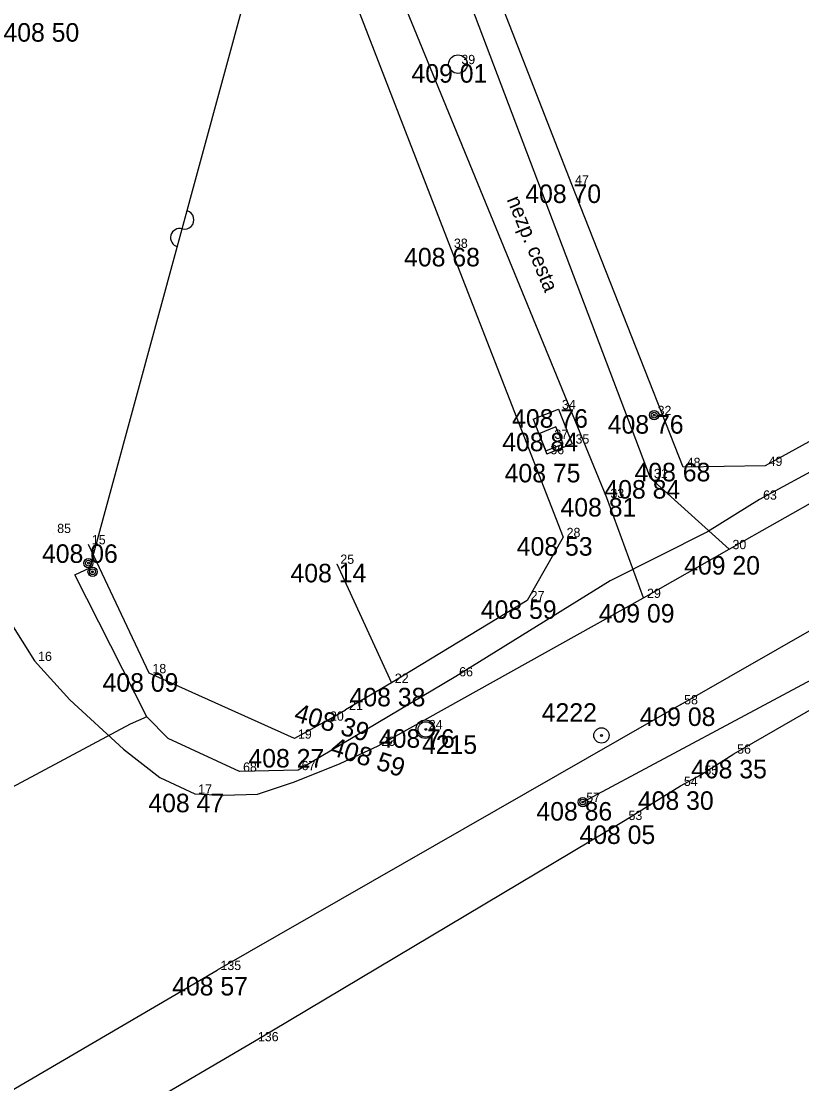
# Model space of a CAD drawing. Extents: x -559180 to -551373, y -1076947 to -1072071.
# Drawn here: x -555297 to -555254.9, y -1073115.9 to -1073058.6 of the extents above; entities that cross this region are included whole.
import ezdxf

# ---------------------------------------------------------------- set-up
doc = ezdxf.new("R2010")
doc.units = 0
for name, color, linetype in [('12_PLOTY', 7, 'Continuous'), ('13_PLOTY', 7, 'Continuous'), ('17_KOMUNIKACE', 7, 'Continuous'), ('18_POLOHOPIS', 7, 'Continuous'), ('1_VODA_ZN', 7, 'Continuous'), ('20_EL_ZN', 7, 'Continuous'), ('30_SDEL_ZN', 7, 'Continuous'), ('31_SDELOVACI', 7, 'Continuous'), ('33', 7, 'Continuous'), ('3_BODY', 7, 'Continuous'), ('40_KANAL_ZN', 7, 'Continuous'), ('4_PPBP', 7, 'Continuous'), ('50_TEPLO_ZN', 7, 'Continuous'), ('52_POPIS_UCELOVY', 7, 'Continuous'), ('6_VYSKY', 7, 'Continuous'), ('NNnadzemní', 7, 'Continuous')]:
    doc.layers.add(name, color=color, linetype=linetype)

# ---------------------------------------------------------------- blocks, each defined once
blk = doc.blocks.new('SAK')
at = {"layer": '40_KANAL_ZN'}
blk.add_circle((0, 0), 0.5, dxfattribs=at)
blk = doc.blocks.new('SLB')
at = {"layer": '20_EL_ZN'}
for radius in [0.25, 0.158, 0.05]:
    blk.add_circle((0, 0), radius, dxfattribs=at)
blk = doc.blocks.new('SA')
at = {"layer": '50_TEPLO_ZN'}
blk.add_lwpolyline([(-0.5, -0.5), (0.5, -0.5), (0.5, 0.5), (-0.5, 0.5)], close=True, dxfattribs=at)
blk = doc.blocks.new('BODCST')
at = {"layer": '33'}
for radius in [0.413, 0.05]:
    blk.add_circle((0, 0), radius, dxfattribs=at)
blk = doc.blocks.new('POINT_DISPLAY')
blk.add_line((0, 0), (0, 0))
blk = doc.blocks.new('SDEN')
at = {"layer": '30_SDEL_ZN'}
for centre, start, end in [((0.5, 0), 359.99991, 179.9999), ((1.5, 0), 179.9999, 359.9999)]:
    blk.add_arc(centre, 0.5, start, end, dxfattribs=at)

msp = doc.modelspace()

# ---------------------------------------------------------------- linework, layer by layer
at = {"layer": '12_PLOTY'}
for p, q in [((-555267.29, -1073067.36), (-555273.16, -1073052.32)), ((-555280.17, -1073054.39), (-555273.83, -1073070.78)), ((-555261.27, -1073082.6), (-555267.29, -1073067.36)), ((-555273.83, -1073070.78), (-555267.75, -1073086.38)), ((-555245.34, -1073076.16), (-555256.85, -1073082.54)), ((-555256.85, -1073082.54), (-555261.27, -1073082.6)), ((-555267.75, -1073086.38), (-555269.69, -1073089.79)), ((-555290.1, -1073093.72), (-555293.37, -1073086.77)), ((-555279.96, -1073087.82), (-555277.02, -1073094.24)), ((-555269.69, -1073089.79), (-555277.02, -1073094.24)), ((-555258.55, -1073098.06), (-555246.07, -1073090.91)), ((-555282.25, -1073097.25), (-555290.1, -1073093.72)), ((-555277.02, -1073094.24), (-555279.49, -1073095.7)), ((-555280.52, -1073096.28), (-555279.49, -1073095.7)), ((-555280.52, -1073096.28), (-555282.25, -1073097.25)), ((-555260.32, -1073099.2), (-555258.55, -1073098.06)), ((-555261.42, -1073099.8), (-555260.32, -1073099.2)), ((-555264.41, -1073101.64), (-555261.42, -1073099.8)), ((-555284.41, -1073113.57), (-555264.41, -1073101.64)), ((-555309.01, -1073127.93), (-555284.41, -1073113.57))]:
    msp.add_line(p, q, dxfattribs=at)
at = {"layer": '13_PLOTY'}
for p, q in [((-555247.49, -1073079.07), (-555257.15, -1073084.36)), ((-555257.15, -1073084.36), (-555259.97, -1073086.09)), ((-555259.97, -1073086.09), (-555265.21, -1073088.74)), ((-555265.21, -1073088.74), (-555273.55, -1073093.89)), ((-555273.55, -1073093.89), (-555282.05, -1073098.95)), ((-555290.21, -1073096.07), (-555291.11, -1073096.46)), ((-555289.07, -1073097.25), (-555290.21, -1073096.07)), ((-555291.11, -1073096.46), (-555304.38, -1073103.56)), ((-555285.21, -1073099.03), (-555289.07, -1073097.25)), ((-555282.05, -1073098.95), (-555285.21, -1073099.03))]:
    msp.add_line(p, q, dxfattribs=at)
at = {"layer": '17_KOMUNIKACE'}
for p, q in [((-555263.04, -1073083.2), (-555275.095, -1073051.436)), ((-555265.39, -1073084.27), (-555278.39, -1073052.59)), ((-555258.8, -1073087.03), (-555231.12, -1073071.41)), ((-555261.41, -1073095.4), (-555231.2, -1073078.15)), ((-555258.8, -1073087.03), (-555263.04, -1073083.2)), ((-555302.03, -1073083.95), (-555296.27, -1073093.06)), ((-555263.41, -1073089.66), (-555265.39, -1073084.27)), ((-555263.41, -1073089.66), (-555258.8, -1073087.03)), ((-555277.74, -1073097.64), (-555263.41, -1073089.66)), ((-555261.41, -1073095.4), (-555286.43, -1073109.73)), ((-555314.8, -1073126.3), (-555286.43, -1073109.73))]:
    msp.add_line(p, q, dxfattribs=at)
for points in [[(-555296.27, -1073093.06), (-555294.376, -1073095.152), (-555291.48, -1073097.818), (-555289.509, -1073099.343), (-555287.63, -1073100.22)], [(-555284.254, -1073100.25), (-555282.248, -1073099.585), (-555279.793, -1073098.584), (-555277.74, -1073097.64)], [(-555287.63, -1073100.22), (-555286.105, -1073100.303), (-555284.254, -1073100.25)]]:
    msp.add_lwpolyline(points, dxfattribs=at)
at = {"layer": '18_POLOHOPIS'}
for p, q in [((-555269.372, -1073080.018), (-555268, -1073079.48)), ((-555268, -1073079.48), (-555267.27, -1073081.34)), ((-555269.372, -1073080.018), (-555268.63, -1073081.91)), ((-555267.27, -1073081.34), (-555268.63, -1073081.91)), ((-555294.095, -1073088.416), (-555293.292, -1073088.038)), ((-555290.21, -1073096.07), (-555294.095, -1073088.416))]:
    msp.add_line(p, q, dxfattribs=at)
at = {"layer": '31_SDELOVACI'}
msp.add_line((-555293.292, -1073088.038), (-555284.038, -1073054.096), dxfattribs=at)
at = {"layer": 'NNnadzemní'}
msp.add_line((-555230.35, -1073081.22), (-555266.69, -1073100.67), dxfattribs=at)

# ---------------------------------------------------------------- block references
at = {"layer": '1_VODA_ZN'}
for p in [(-555273.43, -1073060.87), (-555267.29, -1073067.36), (-555273.83, -1073070.78), (-555268, -1073079.48), (-555262.84, -1073079.8), (-555268.41, -1073081.08), (-555267.27, -1073081.34), (-555268.63, -1073081.91), (-555261.27, -1073082.6), (-555256.85, -1073082.54), (-555263.04, -1073083.2), (-555265.39, -1073084.27), (-555257.15, -1073084.36), (-555295.24, -1073086.16), (-555267.75, -1073086.38), (-555293.37, -1073086.77), (-555258.8, -1073087.03), (-555279.96, -1073087.82), (-555269.69, -1073089.79), (-555263.41, -1073089.66), (-555296.27, -1073093.06), (-555290.1, -1073093.72), (-555273.55, -1073093.89), (-555277.02, -1073094.24), (-555261.41, -1073095.4), (-555279.49, -1073095.7), (-555280.52, -1073096.28), (-555275.19, -1073096.74), (-555275.163, -1073096.749), (-555282.25, -1073097.25), (-555265.685, -1073097.076), (-555277.74, -1073097.64), (-555258.55, -1073098.06), (-555285.21, -1073099.03), (-555282.05, -1073098.95), (-555260.32, -1073099.2), (-555287.63, -1073100.22), (-555261.42, -1073099.8), (-555266.69, -1073100.67), (-555264.41, -1073101.64), (-555286.43, -1073109.73), (-555284.41, -1073113.57)]:
    msp.add_blockref('POINT_DISPLAY', p, dxfattribs=at)
at = {"layer": '20_EL_ZN'}
for p in [(-555262.84, -1073079.8), (-555293.372, -1073087.787), (-555293.142, -1073088.247), (-555266.69, -1073100.67)]:
    msp.add_blockref('SLB', p, dxfattribs=at)
at = {"layer": '30_SDEL_ZN', "xscale": 1.0000012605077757, "yscale": 1.0000012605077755, "rotation": 74.74958475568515}
msp.add_blockref('SDEN', (-555288.569, -1073070.715), dxfattribs=at)
at = {"layer": '33'}
for p in [(-555275.163, -1073096.749), (-555265.685, -1073097.076)]:
    msp.add_blockref('BODCST', p, dxfattribs=at)
at = {"layer": '40_KANAL_ZN'}
for p in [(-555273.43, -1073060.87), (-555275.19, -1073096.74)]:
    msp.add_blockref('SAK', p, dxfattribs=at)
at = {"layer": '50_TEPLO_ZN', "xscale": 1.0000018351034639, "yscale": 1.000001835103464, "rotation": 22.549202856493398}
msp.add_blockref('SA', (-555268.41, -1073081.08), dxfattribs=at)

# ---------------------------------------------------------------- texts
at = {"layer": '3_BODY'}
for s, p in [(' 39', (-555273.43, -1073060.87)), (' 47', (-555267.29, -1073067.36)), (' 38', (-555273.83, -1073070.78)), (' 34', (-555268, -1073079.48)), (' 32', (-555262.84, -1073079.8)), (' 37', (-555268.41, -1073081.08)), (' 35', (-555267.27, -1073081.34)), (' 36', (-555268.63, -1073081.91)), (' 48', (-555261.27, -1073082.6)), (' 49', (-555256.85, -1073082.54)), (' 31', (-555263.04, -1073083.2)), (' 33', (-555265.39, -1073084.27)), (' 63', (-555257.15, -1073084.36)), (' 85', (-555295.24, -1073086.16)), (' 28', (-555267.75, -1073086.38)), (' 15', (-555293.37, -1073086.77)), (' 30', (-555258.8, -1073087.03)), (' 25', (-555279.96, -1073087.82)), (' 27', (-555269.69, -1073089.79)), (' 29', (-555263.41, -1073089.66)), (' 16', (-555296.27, -1073093.06)), (' 18', (-555290.1, -1073093.72)), (' 22', (-555277.02, -1073094.24)), (' 66', (-555273.55, -1073093.89)), (' 58', (-555261.41, -1073095.4)), (' 21', (-555279.49, -1073095.7)), (' 20', (-555280.52, -1073096.28)), (' 24', (-555275.19, -1073096.74)), (' 19', (-555282.25, -1073097.25)), (' 23', (-555277.74, -1073097.64)), (' 56', (-555258.55, -1073098.06)), (' 68', (-555285.21, -1073099.03)), (' 67', (-555282.05, -1073098.95)), (' 55', (-555260.32, -1073099.2)), (' 54', (-555261.42, -1073099.8)), (' 17', (-555287.63, -1073100.22)), (' 57', (-555266.69, -1073100.67)), (' 53', (-555264.41, -1073101.64)), (' 135', (-555286.43, -1073109.73)), (' 136', (-555284.41, -1073113.57))]:
    msp.add_text(s, height=0.5, dxfattribs=at).set_placement(p)
at = {"layer": '4_PPBP'}
for s, p in [(' 4222', (-555269.279, -1073096.339)), (' 4215', (-555275.741, -1073098.071))]:
    msp.add_text(s, height=1, dxfattribs=at).set_placement(p)
at = {"layer": '52_POPIS_UCELOVY'}
msp.add_text('nezp. cesta', height=0.8, rotation=292.31097, dxfattribs=at).set_placement((-555270.808, -1073068.17))
at = {"layer": '6_VYSKY'}
for s, p in [('408 50', (-555297.954, -1073059.659)), ('409 01', (-555275.935, -1073061.87)), ('408 70', (-555269.795, -1073068.36)), ('408 68', (-555276.335, -1073071.78)), ('408 76', (-555270.505, -1073080.48)), ('408 76', (-555265.345, -1073080.8)), ('408 84', (-555271.038, -1073081.749)), ('408 75', (-555270.908, -1073083.427)), ('408 68', (-555263.899, -1073083.373)), ('408 84', (-555265.525, -1073084.303)), ('408 81', (-555267.895, -1073085.27)), ('408 53', (-555270.255, -1073087.38)), ('408 06', (-555295.875, -1073087.77)), ('409 20', (-555261.222, -1073088.402)), ('408 14', (-555282.465, -1073088.82)), ('408 59', (-555272.195, -1073090.79)), ('409 09', (-555265.832, -1073090.99)), ('408 09', (-555292.605, -1073094.72)), ('408 38', (-555279.277, -1073095.509)), ('409 08', (-555263.626, -1073096.565)), ('408 76', (-555277.695, -1073097.74)), ('408 27', (-555284.735, -1073098.808)), ('408 35', (-555260.849, -1073099.391)), ('408 47', (-555290.135, -1073101.22)), ('408 30', (-555263.719, -1073101.09)), ('408 86', (-555269.195, -1073101.67)), ('408 05', (-555266.873, -1073102.93)), ('408 57', (-555288.852, -1073111.102))]:
    msp.add_text(s, height=1, dxfattribs=at).set_placement(p)
for s, rotation, p in [('408 39', 343.83174, (-555282.328, -1073096.29)), ('408 59', 342.43407, (-555280.382, -1073098.104)), ('408 59', 342.43407, (-555280.382, -1073098.104))]:
    msp.add_text(s, height=1, rotation=rotation, dxfattribs=at).set_placement(p)

doc.saveas('drawing.dxf')
